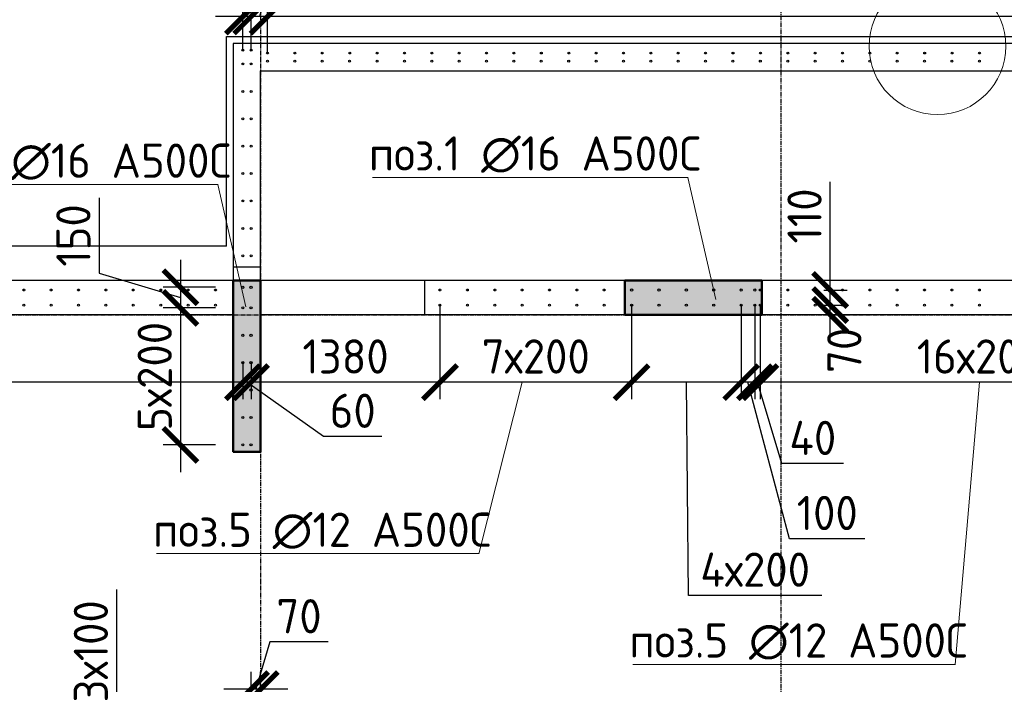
# Model space of a CAD drawing. Header units: millimetres. Extents: x -93479 to 1057970, y -66333 to 172656.
# Tile 464 of 473: x 1013049 to 1020242, y 49964 to 54815. Entities that reach past the tile are written whole.
import ezdxf

# ---------------------------------------------------------------- set-up
doc = ezdxf.new("R2010")
doc.units = ezdxf.units.MM
doc.linetypes.add('______5', pattern=[1100, 800, -100, 100, -100])
doc.linetypes.add('осевая', pattern=[50.8, 31.75, -6.35, 6.35, -6.35])
for name, color, linetype, lineweight in [('0 Фундамент', 5, 'Continuous', 30), ('Конструкции 0.5', 5, 'Continuous', 50), ('Оси', 40, '______5', 18), ('подоснова', 151, 'Continuous', 5), ('РАЗМЕРЫ', 7, 'Continuous', 9), ('СТЕНЫ', 3, 'Continuous', 30)]:
    doc.layers.add(name, color=color, linetype=linetype, lineweight=lineweight)
doc.styles.add('GOST-2.304_Type-B', font='GOST_Common.ttf')
doc.dimstyles.new('СПДС', dxfattribs={"dimscale": 100, "dimtxt": 2.5, "dimasz": 2.5, "dimexe": 1.25, "dimexo": 0, "dimtad": 1, "dimdec": 0, "dimtxsty": 'GOST-2.304_Type-B', "dimblk": 'ARCHTICK', "dimcen": 2.5, "dimdle": 2, "dimadec": 0, "dimazin": 2, "dimtfac": 0.75, "dimtdec": 0, "dimtmove": 1, "dimatfit": 3, "dimfxl": 1, "dimtolj": 1, "dimarcsym": 1})

# ---------------------------------------------------------------- blocks, each defined once
blk = doc.blocks.new('_ArchTick')
at = {"color": 0, "linetype": 'ByBlock', "const_width": 0.15}
blk.add_lwpolyline([(-0.5, -0.5), (0.5, 0.5)], dxfattribs=at)
blk = doc.blocks.new('*D1117')
at = {"layer": 'DEFPOINTS', "color": 0, "ltscale": 100, "transparency": 16777216}
for p in [(1014186.2, 49661.3), (1014679.2, 49661.3), (1014679.2, 49361.3)]:
    blk.add_point(p, dxfattribs=at)
at = {"layer": 'РАЗМЕРЫ', "color": 0, "lineweight": -2, "transparency": 16777216}
for p, q in [((1013756.8, 50654.7), (1013756.8, 49753.9)), ((1014186.2, 49161.3), (1014186.2, 49861.3)), ((1013756.8, 49753.9), (1014186.2, 49511.3)), ((1014679.2, 49661.3), (1014061.2, 49661.3)), ((1014679.2, 49361.3), (1014061.2, 49361.3))]:
    blk.add_line(p, q, dxfattribs=at)
at = {"layer": 'РАЗМЕРЫ', "color": 0, "lineweight": -2, "ltscale": 100, "transparency": 16777216, "xscale": 250, "yscale": 250, "zscale": 250}
for p, rotation in [((1014186.2, 49661.3), 90), ((1014186.2, 49361.3), 270)]:
    blk.add_blockref('_ArchTick', p, dxfattribs=dict(at, rotation=rotation))
at = {"layer": 'РАЗМЕРЫ', "color": 0, "ltscale": 100, "transparency": 16777216, "insert": (1013569.1, 50204.3), "char_height": 250, "attachment_point": 5, "rotation": 90, "style": 'GOST-2.304_Type-B'}
blk.add_mtext('\\A1;3х100', dxfattribs=at)
blk = doc.blocks.new('*D1115')
at = {"layer": 'DEFPOINTS', "color": 0, "ltscale": 100, "transparency": 16777216}
for p in [(1014739.5, 49928.6), (1014809, 49749.6), (1014739.5, 49661.3)]:
    blk.add_point(p, dxfattribs=at)
at = {"layer": 'РАЗМЕРЫ', "color": 0, "lineweight": -2, "transparency": 16777216}
for p, q in [((1014877.5, 50272.7), (1014774.3, 49928.6)), ((1015301.8, 50272.7), (1014877.5, 50272.7)), ((1014739.5, 49661.3), (1014739.5, 50053.6)), ((1014809, 49749.6), (1014809, 50053.6)), ((1015009, 49928.6), (1014539.5, 49928.6))]:
    blk.add_line(p, q, dxfattribs=at)
at = {"layer": 'РАЗМЕРЫ', "color": 0, "lineweight": -2, "ltscale": 100, "transparency": 16777216, "xscale": 250, "yscale": 250, "zscale": 250}
blk.add_blockref('_ArchTick', (1014739.5, 49928.6), dxfattribs=at)
at = {"layer": 'РАЗМЕРЫ', "color": 0, "lineweight": -2, "ltscale": 100, "transparency": 16777216, "xscale": 250, "yscale": 250, "zscale": 250, "rotation": 180}
blk.add_blockref('_ArchTick', (1014809, 49928.6), dxfattribs=at)
at = {"layer": 'РАЗМЕРЫ', "color": 0, "ltscale": 100, "transparency": 16777216, "insert": (1015089.7, 50460.6), "char_height": 250, "attachment_point": 5, "style": 'GOST-2.304_Type-B'}
blk.add_mtext('\\A1;70', dxfattribs=at)
blk = doc.blocks.new('*D1162')
at = {"layer": 'DEFPOINTS', "color": 0, "ltscale": 100, "transparency": 16777216}
for p in [(1014859.7, 54837.7), (1014859.7, 54571.4), (1021059.7, 54571.4)]:
    blk.add_point(p, dxfattribs=at)
at = {"layer": 'РАЗМЕРЫ', "color": 0, "lineweight": -2, "transparency": 16777216}
for p, q in [((1014859.7, 54571.4), (1014859.7, 54962.7)), ((1021059.7, 54571.4), (1021059.7, 54962.7)), ((1021259.7, 54837.7), (1014659.7, 54837.7))]:
    blk.add_line(p, q, dxfattribs=at)
at = {"layer": 'РАЗМЕРЫ', "color": 0, "lineweight": -2, "ltscale": 100, "transparency": 16777216, "xscale": 250, "yscale": 250, "zscale": 250, "rotation": 180}
blk.add_blockref('_ArchTick', (1014859.7, 54837.7), dxfattribs=at)
at = {"layer": 'РАЗМЕРЫ', "color": 0, "lineweight": -2, "ltscale": 100, "transparency": 16777216, "xscale": 250, "yscale": 250, "zscale": 250}
blk.add_blockref('_ArchTick', (1021059.7, 54837.7), dxfattribs=at)
at = {"layer": 'РАЗМЕРЫ', "color": 0, "ltscale": 100, "transparency": 16777216, "insert": (1017959.7, 55025.3), "char_height": 250, "attachment_point": 5, "style": 'GOST-2.304_Type-B'}
blk.add_mtext('\\A1;31х200', dxfattribs=at)
blk = doc.blocks.new('*D1163')
at = {"layer": 'DEFPOINTS', "color": 0, "ltscale": 100, "transparency": 16777216}
for p in [(1014739.7, 54837.7), (1014739.7, 54591.4), (1014859.7, 54571.4)]:
    blk.add_point(p, dxfattribs=at)
at = {"layer": 'РАЗМЕРЫ', "color": 0, "lineweight": -2, "transparency": 16777216}
for p, q in [((1014902.9, 55181.6), (1014799.7, 54837.7)), ((1015453.3, 55181.6), (1014902.9, 55181.6)), ((1014739.7, 54591.4), (1014739.7, 54962.7)), ((1014859.7, 54571.4), (1014859.7, 54962.7)), ((1015059.7, 54837.7), (1014539.7, 54837.7))]:
    blk.add_line(p, q, dxfattribs=at)
at = {"layer": 'РАЗМЕРЫ', "color": 0, "lineweight": -2, "ltscale": 100, "transparency": 16777216, "xscale": 250, "yscale": 250, "zscale": 250}
blk.add_blockref('_ArchTick', (1014739.7, 54837.7), dxfattribs=at)
at = {"layer": 'РАЗМЕРЫ', "color": 0, "lineweight": -2, "ltscale": 100, "transparency": 16777216, "xscale": 250, "yscale": 250, "zscale": 250, "rotation": 180}
blk.add_blockref('_ArchTick', (1014859.7, 54837.7), dxfattribs=at)
at = {"layer": 'РАЗМЕРЫ', "color": 0, "ltscale": 100, "transparency": 16777216, "insert": (1015178.1, 55369.2), "char_height": 250, "attachment_point": 5, "style": 'GOST-2.304_Type-B'}
blk.add_mtext('\\A1;120', dxfattribs=at)
blk = doc.blocks.new('*D1164')
at = {"layer": 'DEFPOINTS', "color": 0, "ltscale": 100, "transparency": 16777216}
for p in [(1014679.3, 54837.7), (1014679.3, 54591.4), (1014739.7, 54591.4)]:
    blk.add_point(p, dxfattribs=at)
at = {"layer": 'РАЗМЕРЫ', "color": 0, "lineweight": -2, "transparency": 16777216}
for p, q in [((1014679.3, 54591.4), (1014679.3, 54962.7)), ((1014739.7, 54591.4), (1014739.7, 54962.7)), ((1014939.7, 54837.7), (1014479.3, 54837.7))]:
    blk.add_line(p, q, dxfattribs=at)
at = {"layer": 'РАЗМЕРЫ', "color": 0, "lineweight": -2, "ltscale": 100, "transparency": 16777216, "xscale": 250, "yscale": 250, "zscale": 250}
blk.add_blockref('_ArchTick', (1014679.3, 54837.7), dxfattribs=at)
at = {"layer": 'РАЗМЕРЫ', "color": 0, "lineweight": -2, "ltscale": 100, "transparency": 16777216, "xscale": 250, "yscale": 250, "zscale": 250, "rotation": 180}
blk.add_blockref('_ArchTick', (1014739.7, 54837.7), dxfattribs=at)
at = {"layer": 'РАЗМЕРЫ', "color": 0, "ltscale": 100, "transparency": 16777216, "insert": (1014507, 55043.4), "char_height": 250, "attachment_point": 5, "style": 'GOST-2.304_Type-B'}
blk.add_mtext('\\A1;60', dxfattribs=at)
blk = doc.blocks.new('*D1255')
at = {"layer": 'DEFPOINTS', "color": 0, "ltscale": 100, "transparency": 16777216}
for p in [(1018459.2, 52731.4), (1021659.2, 52731.4), (1018459.2, 52168.7)]:
    blk.add_point(p, dxfattribs=at)
at = {"layer": 'РАЗМЕРЫ', "color": 0, "lineweight": -2, "transparency": 16777216}
for p, q in [((1018459.2, 52731.4), (1018459.2, 52043.7)), ((1021659.2, 52731.4), (1021659.2, 52043.7)), ((1021859.2, 52168.7), (1018259.2, 52168.7))]:
    blk.add_line(p, q, dxfattribs=at)
at = {"layer": 'РАЗМЕРЫ', "color": 0, "lineweight": -2, "ltscale": 100, "transparency": 16777216, "xscale": 250, "yscale": 250, "zscale": 250, "rotation": 180}
blk.add_blockref('_ArchTick', (1018459.2, 52168.7), dxfattribs=at)
at = {"layer": 'РАЗМЕРЫ', "color": 0, "lineweight": -2, "ltscale": 100, "transparency": 16777216, "xscale": 250, "yscale": 250, "zscale": 250}
blk.add_blockref('_ArchTick', (1021659.2, 52168.7), dxfattribs=at)
at = {"layer": 'РАЗМЕРЫ', "color": 0, "ltscale": 100, "transparency": 16777216, "insert": (1020059.2, 52356.4), "char_height": 250, "attachment_point": 5, "style": 'GOST-2.304_Type-B'}
blk.add_mtext('\\A1;16х200', dxfattribs=at)
blk = doc.blocks.new('*D1256')
at = {"layer": 'DEFPOINTS', "color": 0, "ltscale": 100, "transparency": 16777216}
for p in [(1018419.2, 52731.4), (1018459.2, 52731.4), (1018419.2, 52168.7)]:
    blk.add_point(p, dxfattribs=at)
at = {"layer": 'РАЗМЕРЫ', "color": 0, "lineweight": -2, "transparency": 16777216}
for p, q in [((1018419.2, 52731.4), (1018419.2, 52043.7)), ((1018459.2, 52731.4), (1018459.2, 52043.7)), ((1018659.2, 52168.7), (1018219.2, 52168.7)), ((1018617.4, 51574.6), (1018439.2, 52168.7)), ((1019067.8, 51574.6), (1018617.4, 51574.6))]:
    blk.add_line(p, q, dxfattribs=at)
at = {"layer": 'РАЗМЕРЫ', "color": 0, "lineweight": -2, "ltscale": 100, "transparency": 16777216, "xscale": 250, "yscale": 250, "zscale": 250}
blk.add_blockref('_ArchTick', (1018419.2, 52168.7), dxfattribs=at)
at = {"layer": 'РАЗМЕРЫ', "color": 0, "lineweight": -2, "ltscale": 100, "transparency": 16777216, "xscale": 250, "yscale": 250, "zscale": 250, "rotation": 180}
blk.add_blockref('_ArchTick', (1018459.2, 52168.7), dxfattribs=at)
at = {"layer": 'РАЗМЕРЫ', "color": 0, "ltscale": 100, "transparency": 16777216, "insert": (1018842.6, 51762.2), "char_height": 250, "attachment_point": 5, "style": 'GOST-2.304_Type-B'}
blk.add_mtext('\\A1;40', dxfattribs=at)
blk = doc.blocks.new('*D1257')
at = {"layer": 'DEFPOINTS', "color": 0, "ltscale": 100, "transparency": 16777216}
for p in [(1018319.2, 52731.4), (1018419.2, 52731.4), (1018319.2, 52168.7)]:
    blk.add_point(p, dxfattribs=at)
at = {"layer": 'РАЗМЕРЫ', "color": 0, "lineweight": -2, "transparency": 16777216}
for p, q in [((1018319.2, 52731.4), (1018319.2, 52043.7)), ((1018419.2, 52731.4), (1018419.2, 52043.7)), ((1018619.2, 52168.7), (1018119.2, 52168.7)), ((1018673.2, 51026.5), (1018369.2, 52168.7)), ((1019223.6, 51026.5), (1018673.2, 51026.5))]:
    blk.add_line(p, q, dxfattribs=at)
at = {"layer": 'РАЗМЕРЫ', "color": 0, "lineweight": -2, "ltscale": 100, "transparency": 16777216, "xscale": 250, "yscale": 250, "zscale": 250}
blk.add_blockref('_ArchTick', (1018319.2, 52168.7), dxfattribs=at)
at = {"layer": 'РАЗМЕРЫ', "color": 0, "lineweight": -2, "ltscale": 100, "transparency": 16777216, "xscale": 250, "yscale": 250, "zscale": 250, "rotation": 180}
blk.add_blockref('_ArchTick', (1018419.2, 52168.7), dxfattribs=at)
at = {"layer": 'РАЗМЕРЫ', "color": 0, "ltscale": 100, "transparency": 16777216, "insert": (1018948.4, 51214.1), "char_height": 250, "attachment_point": 5, "style": 'GOST-2.304_Type-B'}
blk.add_mtext('\\A1;100', dxfattribs=at)
blk = doc.blocks.new('*D1258')
at = {"layer": 'DEFPOINTS', "color": 0, "ltscale": 100, "transparency": 16777216}
for p in [(1017519.2, 52731.4), (1018319.2, 52731.4), (1017519.2, 52168.7)]:
    blk.add_point(p, dxfattribs=at)
at = {"layer": 'РАЗМЕРЫ', "color": 0, "lineweight": -2, "transparency": 16777216}
for p, q in [((1017519.2, 52731.4), (1017519.2, 52043.7)), ((1018319.2, 52731.4), (1018319.2, 52043.7)), ((1018519.2, 52168.7), (1017319.2, 52168.7)), ((1017933.7, 50613), (1017919.2, 52168.7)), ((1018909.5, 50613), (1017933.7, 50613))]:
    blk.add_line(p, q, dxfattribs=at)
at = {"layer": 'РАЗМЕРЫ', "color": 0, "lineweight": -2, "ltscale": 100, "transparency": 16777216, "xscale": 250, "yscale": 250, "zscale": 250, "rotation": 180}
blk.add_blockref('_ArchTick', (1017519.2, 52168.7), dxfattribs=at)
at = {"layer": 'РАЗМЕРЫ', "color": 0, "lineweight": -2, "ltscale": 100, "transparency": 16777216, "xscale": 250, "yscale": 250, "zscale": 250}
blk.add_blockref('_ArchTick', (1018319.2, 52168.7), dxfattribs=at)
at = {"layer": 'РАЗМЕРЫ', "color": 0, "ltscale": 100, "transparency": 16777216, "insert": (1018421.6, 50800.6), "char_height": 250, "attachment_point": 5, "style": 'GOST-2.304_Type-B'}
blk.add_mtext('\\A1;4х200', dxfattribs=at)
blk = doc.blocks.new('*D1259')
at = {"layer": 'DEFPOINTS', "color": 0, "ltscale": 100, "transparency": 16777216}
for p in [(1016119.2, 52731.4), (1017519.2, 52731.4), (1016119.2, 52168.7)]:
    blk.add_point(p, dxfattribs=at)
at = {"layer": 'РАЗМЕРЫ', "color": 0, "lineweight": -2, "transparency": 16777216}
for p, q in [((1016119.2, 52731.4), (1016119.2, 52043.7)), ((1017519.2, 52731.4), (1017519.2, 52043.7)), ((1017719.2, 52168.7), (1015919.2, 52168.7))]:
    blk.add_line(p, q, dxfattribs=at)
at = {"layer": 'РАЗМЕРЫ', "color": 0, "lineweight": -2, "ltscale": 100, "transparency": 16777216, "xscale": 250, "yscale": 250, "zscale": 250, "rotation": 180}
blk.add_blockref('_ArchTick', (1016119.2, 52168.7), dxfattribs=at)
at = {"layer": 'РАЗМЕРЫ', "color": 0, "lineweight": -2, "ltscale": 100, "transparency": 16777216, "xscale": 250, "yscale": 250, "zscale": 250}
blk.add_blockref('_ArchTick', (1017519.2, 52168.7), dxfattribs=at)
at = {"layer": 'РАЗМЕРЫ', "color": 0, "ltscale": 100, "transparency": 16777216, "insert": (1016819.2, 52356.6), "char_height": 250, "attachment_point": 5, "style": 'GOST-2.304_Type-B'}
blk.add_mtext('\\A1;7х200', dxfattribs=at)
blk = doc.blocks.new('*D1260')
at = {"layer": 'DEFPOINTS', "color": 0, "ltscale": 100, "transparency": 16777216}
for p in [(1016119.2, 52731.4), (1014739.5, 52311.4), (1014739.5, 52168.7)]:
    blk.add_point(p, dxfattribs=at)
at = {"layer": 'РАЗМЕРЫ', "color": 0, "lineweight": -2, "transparency": 16777216}
for p, q in [((1016119.2, 52731.4), (1016119.2, 52043.7)), ((1014739.5, 52311.4), (1014739.5, 52043.7)), ((1016319.2, 52168.7), (1014539.5, 52168.7))]:
    blk.add_line(p, q, dxfattribs=at)
at = {"layer": 'РАЗМЕРЫ', "color": 0, "lineweight": -2, "ltscale": 100, "transparency": 16777216, "xscale": 250, "yscale": 250, "zscale": 250, "rotation": 180}
blk.add_blockref('_ArchTick', (1014739.5, 52168.7), dxfattribs=at)
at = {"layer": 'РАЗМЕРЫ', "color": 0, "lineweight": -2, "ltscale": 100, "transparency": 16777216, "xscale": 250, "yscale": 250, "zscale": 250}
blk.add_blockref('_ArchTick', (1016119.2, 52168.7), dxfattribs=at)
at = {"layer": 'РАЗМЕРЫ', "color": 0, "ltscale": 100, "transparency": 16777216, "insert": (1015429.4, 52356.4), "char_height": 250, "attachment_point": 5, "style": 'GOST-2.304_Type-B'}
blk.add_mtext('\\A1;1380', dxfattribs=at)
blk = doc.blocks.new('*D1261')
at = {"layer": 'DEFPOINTS', "color": 0, "ltscale": 100, "transparency": 16777216}
for p in [(1014679.2, 52311.4), (1014739.5, 52311.4), (1014679.2, 52168.7)]:
    blk.add_point(p, dxfattribs=at)
at = {"layer": 'РАЗМЕРЫ', "color": 0, "lineweight": -2, "transparency": 16777216}
for p, q in [((1014679.2, 52311.4), (1014679.2, 52043.7)), ((1014739.5, 52311.4), (1014739.5, 52043.7)), ((1014939.5, 52168.7), (1014479.2, 52168.7)), ((1015269.6, 51772.6), (1014709.4, 52168.7)), ((1015694.9, 51772.6), (1015269.6, 51772.6))]:
    blk.add_line(p, q, dxfattribs=at)
at = {"layer": 'РАЗМЕРЫ', "color": 0, "lineweight": -2, "ltscale": 100, "transparency": 16777216, "xscale": 250, "yscale": 250, "zscale": 250}
blk.add_blockref('_ArchTick', (1014679.2, 52168.7), dxfattribs=at)
at = {"layer": 'РАЗМЕРЫ', "color": 0, "lineweight": -2, "ltscale": 100, "transparency": 16777216, "xscale": 250, "yscale": 250, "zscale": 250, "rotation": 180}
blk.add_blockref('_ArchTick', (1014739.5, 52168.7), dxfattribs=at)
at = {"layer": 'РАЗМЕРЫ', "color": 0, "ltscale": 100, "transparency": 16777216, "insert": (1015482.2, 51960.2), "char_height": 250, "attachment_point": 5, "style": 'GOST-2.304_Type-B'}
blk.add_mtext('\\A1;60', dxfattribs=at)
blk = doc.blocks.new('*D1262')
at = {"layer": 'DEFPOINTS', "color": 0, "ltscale": 100, "transparency": 16777216}
for p in [(1009679.2, 52731.4), (1014679.2, 52311.4), (1009679.2, 52168.7)]:
    blk.add_point(p, dxfattribs=at)
at = {"layer": 'РАЗМЕРЫ', "color": 0, "lineweight": -2, "transparency": 16777216}
for p, q in [((1009679.2, 52731.4), (1009679.2, 52043.7)), ((1014679.2, 52311.4), (1014679.2, 52043.7)), ((1014879.2, 52168.7), (1009479.2, 52168.7))]:
    blk.add_line(p, q, dxfattribs=at)
at = {"layer": 'РАЗМЕРЫ', "color": 0, "lineweight": -2, "ltscale": 100, "transparency": 16777216, "xscale": 250, "yscale": 250, "zscale": 250, "rotation": 180}
blk.add_blockref('_ArchTick', (1009679.2, 52168.7), dxfattribs=at)
at = {"layer": 'РАЗМЕРЫ', "color": 0, "lineweight": -2, "ltscale": 100, "transparency": 16777216, "xscale": 250, "yscale": 250, "zscale": 250}
blk.add_blockref('_ArchTick', (1014679.2, 52168.7), dxfattribs=at)
at = {"layer": 'РАЗМЕРЫ', "color": 0, "ltscale": 100, "transparency": 16777216, "insert": (1012179.2, 52356.4), "char_height": 250, "attachment_point": 5, "style": 'GOST-2.304_Type-B'}
blk.add_mtext('\\A1;25х200', dxfattribs=at)
blk = doc.blocks.new('*D1277')
at = {"layer": 'DEFPOINTS', "color": 0, "ltscale": 100, "transparency": 16777216}
for p in [(1014479.2, 52861.4), (1014223.2, 52711.4), (1014479.2, 52711.4)]:
    blk.add_point(p, dxfattribs=at)
at = {"layer": 'РАЗМЕРЫ', "color": 0, "lineweight": -2, "transparency": 16777216}
for p, q in [((1013629.1, 53515), (1013629.1, 52964.6)), ((1014223.2, 53061.4), (1014223.2, 52511.4)), ((1013629.1, 52964.6), (1014223.2, 52786.4)), ((1014479.2, 52861.4), (1014098.2, 52861.4)), ((1014479.2, 52711.4), (1014098.2, 52711.4))]:
    blk.add_line(p, q, dxfattribs=at)
at = {"layer": 'РАЗМЕРЫ', "color": 0, "lineweight": -2, "ltscale": 100, "transparency": 16777216, "xscale": 250, "yscale": 250, "zscale": 250}
for p, rotation in [((1014223.2, 52861.4), 90), ((1014223.2, 52711.4), 270)]:
    blk.add_blockref('_ArchTick', p, dxfattribs=dict(at, rotation=rotation))
at = {"layer": 'РАЗМЕРЫ', "color": 0, "ltscale": 100, "transparency": 16777216, "insert": (1013441.5, 53239.8), "char_height": 250, "attachment_point": 5, "rotation": 90, "style": 'GOST-2.304_Type-B'}
blk.add_mtext('\\A1;150', dxfattribs=at)
blk = doc.blocks.new('*D1278')
at = {"layer": 'DEFPOINTS', "color": 0, "ltscale": 100, "transparency": 16777216}
for p in [(1014479.2, 52711.4), (1014223.2, 51711.4), (1014479.2, 51711.4)]:
    blk.add_point(p, dxfattribs=at)
at = {"layer": 'РАЗМЕРЫ', "color": 0, "lineweight": -2, "transparency": 16777216}
for p, q in [((1014223.2, 52911.4), (1014223.2, 51511.4)), ((1014479.2, 52711.4), (1014098.2, 52711.4)), ((1014479.2, 51711.4), (1014098.2, 51711.4))]:
    blk.add_line(p, q, dxfattribs=at)
at = {"layer": 'РАЗМЕРЫ', "color": 0, "lineweight": -2, "ltscale": 100, "transparency": 16777216, "xscale": 250, "yscale": 250, "zscale": 250}
for p, rotation in [((1014223.2, 52711.4), 90), ((1014223.2, 51711.4), 270)]:
    blk.add_blockref('_ArchTick', p, dxfattribs=dict(at, rotation=rotation))
at = {"layer": 'РАЗМЕРЫ', "color": 0, "ltscale": 100, "transparency": 16777216, "insert": (1014035.6, 52211.4), "char_height": 250, "attachment_point": 5, "rotation": 90, "style": 'GOST-2.304_Type-B'}
blk.add_mtext('\\A1;5х200', dxfattribs=at)
blk = doc.blocks.new('*D1281')
at = {"layer": 'DEFPOINTS', "color": 0, "ltscale": 100, "transparency": 16777216}
for p in [(1018922.6, 52731.4), (1018969.8, 52731.4), (1018919, 52661.4)]:
    blk.add_point(p, dxfattribs=at)
at = {"layer": 'РАЗМЕРЫ', "color": 0, "lineweight": -2, "transparency": 16777216}
for p, q in [((1018969.8, 52461.4), (1018969.8, 52931.4)), ((1018922.6, 52731.4), (1019094.8, 52731.4)), ((1018919, 52661.4), (1019094.8, 52661.4))]:
    blk.add_line(p, q, dxfattribs=at)
at = {"layer": 'РАЗМЕРЫ', "color": 0, "lineweight": -2, "ltscale": 100, "transparency": 16777216, "xscale": 250, "yscale": 250, "zscale": 250}
for p, rotation in [((1018969.8, 52731.4), 270), ((1018969.8, 52661.4), 90)]:
    blk.add_blockref('_ArchTick', p, dxfattribs=dict(at, rotation=rotation))
at = {"layer": 'РАЗМЕРЫ', "color": 0, "ltscale": 100, "transparency": 16777216, "insert": (1019073.3, 52401), "char_height": 250, "attachment_point": 5, "rotation": 90, "style": 'GOST-2.304_Type-B'}
blk.add_mtext('\\A1;70', dxfattribs=at)
blk = doc.blocks.new('*D1282')
at = {"layer": 'DEFPOINTS', "color": 0, "ltscale": 100, "transparency": 16777216}
for p in [(1018922.6, 52841.7), (1018969.8, 52841.7), (1018922.6, 52731.4)]:
    blk.add_point(p, dxfattribs=at)
at = {"layer": 'РАЗМЕРЫ', "color": 0, "lineweight": -2, "transparency": 16777216}
for p, q in [((1018969.8, 52841.7), (1018969.8, 53632.2)), ((1018969.8, 52531.4), (1018969.8, 53041.7)), ((1018922.6, 52841.7), (1019094.8, 52841.7)), ((1018922.6, 52731.4), (1019094.8, 52731.4))]:
    blk.add_line(p, q, dxfattribs=at)
at = {"layer": 'РАЗМЕРЫ', "color": 0, "lineweight": -2, "ltscale": 100, "transparency": 16777216, "xscale": 250, "yscale": 250, "zscale": 250}
for p, rotation in [((1018969.8, 52841.7), 270), ((1018969.8, 52731.4), 90)]:
    blk.add_blockref('_ArchTick', p, dxfattribs=dict(at, rotation=rotation))
at = {"layer": 'РАЗМЕРЫ', "color": 0, "ltscale": 100, "transparency": 16777216, "insert": (1018782.1, 53382.1), "char_height": 250, "attachment_point": 5, "rotation": 90, "style": 'GOST-2.304_Type-B'}
blk.add_mtext('\\A1;110', dxfattribs=at)
blk = doc.blocks.new('оси2')
at = {"layer": 'Оси', "color": 7, "linetype": 'осевая', "lineweight": 25, "transparency": 33554687}
for p, q in [((1020445.5, 5465.4), (1020445.5, -20739.3)), ((1024245.5, 5465.4), (1024245.5, -20739.3)), ((979200, 1707.1), (1032582.1, 1707.1))]:
    blk.add_line(p, q, dxfattribs=at)

msp = doc.modelspace()

# ---------------------------------------------------------------- hatches: boundary and pattern name
at = {"layer": 'Конструкции 0.5', "lineweight": 0, "true_color": 0x939598, "transparency": 33554648}
h = msp.add_hatch(dxfattribs=at)
h.set_pattern_fill('ANSI35', color=252, scale=50)
h.set_pattern_definition([(45, (0, -33113.54), (-224.5064, 224.5064), []), (45, (224.5, -33113.54), (-224.5064, 224.5064), [396.875, -79.375, 0, -79.375])])
h.paths.add_polyline_path([(1018409.3, 37261.4), (1018609.2, 37261.4), (1018609.2, 36011.4), (1018409.3, 36011.4)])
h.paths.add_polyline_path([(1024809.3, 37011.4), (1025059.3, 37011.4), (1025059.3, 36011.4), (1024809.3, 36011.4)])
h.paths.add_polyline_path([(1024809.2, 41961.4), (1025059.2, 41961.4), (1025059.2, 40961.4), (1024809.2, 40961.4)])
h.paths.add_polyline_path([(1023809.2, 46761.4), (1025059.3, 46761.4), (1025059.3, 46561.4), (1023809.2, 46561.4)])
h.paths.add_polyline_path([(1024809.2, 50161.4), (1025059.2, 50161.4), (1025059.2, 49161.4), (1024809.2, 49161.4)])
h.paths.add_polyline_path([(1024809.3, 52911.4), (1025059.2, 52911.4), (1025059.2, 51911.4), (1024809.3, 51911.4)])
h.paths.add_polyline_path([(1021609.2, 52911.4), (1022608.9, 52911.4), (1022608.9, 52661.4), (1021609.2, 52661.4)])
h.paths.add_polyline_path([(1017469.2, 52911.4), (1018469.2, 52911.4), (1018469.2, 52661.4), (1017469.2, 52661.4)])
h.paths.add_polyline_path([(1014609.2, 52911.4), (1014809.2, 52911.4), (1014809.2, 51661.4), (1014609.2, 51661.4)])
h.paths.add_polyline_path([(1009309.3, 52911.4), (1009509.3, 52911.4), (1009509.3, 51661.4), (1009309.3, 51661.4)])
h.paths.add_polyline_path([(994159.2, 52911.4), (995159.2, 52911.4), (995159.2, 52661.4), (994159.2, 52661.4)])
h.paths.add_polyline_path([(991159.2, 52911.4), (991359.2, 52911.4), (991359.2, 51661.4), (991159.2, 51661.4)])
h.paths.add_polyline_path([(986559.2, 52911.4), (986759.3, 52911.4), (986759.3, 51664.4), (986559.2, 51664.4)])
h.paths.add_polyline_path([(982109.3, 52911.4), (983098.2, 52911.4), (983098.2, 52661.4), (982109.3, 52661.4)])
h.paths.add_polyline_path([(977759.2, 52911.4), (978009.2, 52911.4), (978009.2, 51911.4), (977759.2, 51911.4)])

# ---------------------------------------------------------------- linework, layer by layer
at = {"layer": '0 Фундамент', "color": 7, "elevation": -3100}
msp.add_lwpolyline([(1014559.3, 53161.4), (1014559.3, 54691.4), (1021359.3, 54691.4), (1021359.3, 53161.4)], dxfattribs=at)
at = {"layer": '0 Фундамент', "color": 7}
msp.add_lwpolyline([(1014559.3, 53161.4), (984639.3, 53161.4)], dxfattribs=at)
at = {"layer": 'Конструкции 0.5', "color": 7}
msp.add_lwpolyline([(1014609.2, 52911.4), (1014809.2, 52911.4), (1014809.2, 51661.4), (1014609.2, 51661.4)], close=True, dxfattribs=at)
at = {"layer": 'Конструкции 0.5', "color": 7, "elevation": 360}
msp.add_lwpolyline([(1017469.2, 52911.4), (1018469.2, 52911.4), (1018469.2, 52661.4), (1017469.2, 52661.4)], close=True, dxfattribs=at)
at = {"layer": 'подоснова', "color": 7, "lineweight": 15, "ltscale": 0.3}
for p, q in [((1015625.7, 53663.5), (1017931.5, 53663.5)), ((1017930.6, 53663.2), (1017930.5, 53663.2)), ((1018134.3, 52771.8), (1017930.6, 53663.2)), ((1012192.8, 53611), (1014498.6, 53611)), ((1014497.6, 53610.7), (1014497.5, 53610.7)), ((1014701.4, 52719.3), (1014497.6, 53610.7)), ((1016719.2, 52168.7, 360), (1016404, 50917, 360)), ((1020059.2, 52168.7, 360), (1019883.3, 50108.7, 360)), ((1014049.1, 50917.3, 360), (1016404.9, 50917.3, 360)), ((1016404, 50917, 360), (1016403.9, 50917, 360)), ((1017528.4, 50109, 360), (1019884.3, 50109, 360)), ((1019883.3, 50108.7, 360), (1019883.2, 50108.7, 360))]:
    msp.add_line(p, q, dxfattribs=at)
at = {"layer": 'РАЗМЕРЫ', "color": 7}
msp.add_circle((1019752.9, 54621.4, -3377.8), 499.6, dxfattribs=at)
at = {"layer": 'РАЗМЕРЫ', "color": 7, "linetype": 'Continuous', "lineweight": 30}
for centre, radius in [((1014679.3, 54591.4, -560), 7), ((1014739.7, 54591.4, -560), 7), ((1014859.3, 54511.4, -560), 7), ((1014859.7, 54571.4, -560), 7), ((1015059.3, 54511.4, -560), 7), ((1015059.7, 54571.4, -560), 7), ((1015259.3, 54511.4, -560), 7), ((1015259.7, 54571.4, -560), 7), ((1015459.3, 54511.4, -560), 7), ((1015459.7, 54571.4, -560), 7), ((1015659.3, 54511.4, -560), 7), ((1015659.7, 54571.4, -560), 7), ((1015859.3, 54511.4, -560), 7), ((1015859.7, 54571.4, -560), 7), ((1016059.3, 54511.4, -560), 7), ((1016059.7, 54571.4, -560), 7), ((1016259.3, 54511.4, -560), 7), ((1016259.7, 54571.4, -560), 7), ((1016459.3, 54511.4, -560), 7), ((1016459.7, 54571.4, -560), 7), ((1016659.3, 54511.4, -560), 7), ((1016659.7, 54571.4, -560), 7), ((1016859.3, 54511.4, -560), 7), ((1016859.7, 54571.4, -560), 7), ((1017059.3, 54511.4, -560), 7), ((1017059.7, 54571.4, -560), 7), ((1017259.3, 54511.4, -560), 7), ((1017259.7, 54571.4, -560), 7), ((1017459.3, 54511.4, -560), 7), ((1017459.7, 54571.4, -560), 7), ((1017659.3, 54511.4, -560), 7), ((1017659.7, 54571.4, -560), 7), ((1017859.3, 54511.4, -560), 7), ((1017859.7, 54571.4, -560), 7), ((1018059.3, 54511.4, -560), 7), ((1018059.7, 54571.4, -560), 7), ((1018259.3, 54511.4, -560), 7), ((1018259.7, 54571.4, -560), 7), ((1018459.3, 54511.4, -560), 7), ((1018459.7, 54571.4, -560), 7), ((1018659.3, 54511.4, -560), 7), ((1018659.7, 54571.4, -560), 7), ((1018859.3, 54511.4, -560), 7), ((1018859.7, 54571.4, -560), 7), ((1019059.3, 54511.4, -560), 7), ((1019059.7, 54571.4, -560), 7), ((1019259.3, 54511.4, -560), 7), ((1019259.7, 54571.4, -560), 7), ((1019459.3, 54511.4, -560), 7), ((1019459.7, 54571.4, -560), 7), ((1019659.3, 54511.4, -560), 7), ((1019659.7, 54571.4, -560), 7), ((1019859.3, 54511.4, -560), 7), ((1019859.7, 54571.4, -560), 7), ((1020059.3, 54511.4, -560), 7), ((1020059.7, 54571.4, -560), 7), ((1014679, 54491.4, -560), 7), ((1014739.3, 54491.4, -560), 7), ((1014679, 54291.4, -560), 7), ((1014739.3, 54291.4, -560), 7), ((1014679, 54091.4, -560), 7), ((1014739.3, 54091.4, -560), 7), ((1014679, 53891.4, -560), 7), ((1014739.3, 53891.4, -560), 7), ((1014679, 53691.4, -560), 7), ((1014739.3, 53691.4, -560), 7), ((1014679, 53491.4, -560), 7), ((1014739.3, 53491.4, -560), 7), ((1014679, 53291.4, -560), 7), ((1014739.3, 53291.4, -560), 7), ((1014679, 53091.4, -560), 7), ((1014739.3, 53091.4, -560), 7), ((1014679.2, 52861.4), 8), ((1014739.5, 52861.4), 8), ((1013079.2, 52841.7, -360), 7), ((1013279.2, 52841.7, -360), 7), ((1013479.2, 52841.7, -360), 7), ((1013679.2, 52841.7, -360), 7), ((1013879.2, 52841.7, -360), 7), ((1014079.2, 52841.7, -360), 7), ((1014279.2, 52841.7, -360), 7), ((1014479.2, 52841.7, -360), 7), ((1016119.2, 52841.7, -360), 7), ((1016319.2, 52841.7, -360), 7), ((1016519.2, 52841.7, -360), 7), ((1016719.2, 52841.7, -360), 7), ((1016919.2, 52841.7, -360), 7), ((1017119.2, 52841.7, -360), 7), ((1017319.2, 52841.7, -360), 7), ((1017519.2, 52841.7, -360), 8), ((1017719.2, 52841.7, -360), 8), ((1017919.2, 52841.7, -360), 8), ((1018119.2, 52841.7, -360), 8), ((1018319.2, 52841.7, -360), 8), ((1018419.2, 52841.7, -360), 8), ((1018459.2, 52841.7, -360), 7), ((1018659.2, 52841.7, -360), 7), ((1018859.2, 52841.7, -360), 7), ((1019059.2, 52841.7, -360), 7), ((1019259.2, 52841.7, -360), 7), ((1019459.2, 52841.7, -360), 7), ((1019659.2, 52841.7, -360), 7), ((1019859.2, 52841.7, -360), 7), ((1020059.2, 52841.7, -360), 7), ((1013079.2, 52731.4, -360), 7), ((1013279.2, 52731.4, -360), 7), ((1013479.2, 52731.4, -360), 7), ((1013679.2, 52731.4, -360), 7), ((1013879.2, 52731.4, -360), 7), ((1014079.2, 52731.4, -360), 7), ((1014279.2, 52731.4, -360), 7), ((1014479.2, 52731.4, -360), 7), ((1016119.2, 52731.4, -360), 7), ((1016319.2, 52731.4, -360), 7), ((1016519.2, 52731.4, -360), 7), ((1016719.2, 52731.4, -360), 7), ((1016919.2, 52731.4, -360), 7), ((1017119.2, 52731.4, -360), 7), ((1017319.2, 52731.4, -360), 7), ((1017519.2, 52731.4, -360), 8), ((1017719.2, 52731.4, -360), 8), ((1017919.2, 52731.4, -360), 8), ((1018119.2, 52731.4, -360), 8), ((1018319.2, 52731.4, -360), 8), ((1018419.2, 52731.4, -360), 8), ((1018459.2, 52731.4, -360), 7), ((1018659.2, 52731.4, -360), 7), ((1018859.2, 52731.4, -360), 7), ((1019059.2, 52731.4, -360), 7), ((1019259.2, 52731.4, -360), 7), ((1019459.2, 52731.4, -360), 7), ((1019659.2, 52731.4, -360), 7), ((1019859.2, 52731.4, -360), 7), ((1020059.2, 52731.4, -360), 7), ((1014679.2, 52711.4), 8), ((1014739.5, 52711.4), 8), ((1014679.2, 52511.4), 8), ((1014739.5, 52511.4), 8), ((1014679.2, 52311.4), 8), ((1014739.5, 52311.4), 8), ((1014679.2, 52111.4), 8), ((1014739.5, 52111.4), 8), ((1014679.2, 51911.4), 8), ((1014739.5, 51911.4), 8), ((1014679.2, 51711.4), 8), ((1014739.5, 51711.4), 8)]:
    msp.add_circle(centre, radius, dxfattribs=at)
at = {"layer": 'СТЕНЫ', "color": 7, "linetype": 'Continuous', "transparency": 33554687}
for p, q in [((1014609.2, 54641.4, 360), (1014609.2, 54641.4, 360)), ((1014609.2, 54641.4, 360), (1014609.2, 52911.4, 360)), ((1021309.2, 54641.4, 360), (1014609.2, 54641.4, 360)), ((1014809.2, 54441.4, 360), (1014809.2, 54441.4, 360)), ((1014809.2, 54441.4, 360), (1021109.2, 54441.4, 360)), ((1014809.2, 51661.4, 360), (1014809.2, 54441.4, 360)), ((1014609.2, 53011.4, 360), (1014609.2, 53011.4, 360)), ((1014609.2, 53011.4, 360), (1014809.2, 53011.4, 360)), ((1014809.2, 53011.4, 360), (1014809.2, 53011.4, 360)), ((1025059.2, 52911.4, 360), (977509.2, 52911.4, 360)), ((1014609.2, 52911.4, 360), (1014609.2, 52911.4, 360)), ((1014809.2, 52911.4, 360), (1014809.2, 52911.4, 360)), ((1015809.2, 52911.4, 360), (1015809.2, 52911.4, 360)), ((1016006.6, 52911.4, 360), (1016006.6, 52661.4, 360)), ((1014609.2, 52661.4, 360), (1009509.2, 52661.4, 360)), ((1014609.2, 51661.4, 360), (1014609.2, 52661.4, 360)), ((1014609.2, 52661.4, 360), (1014609.2, 52661.4, 360)), ((1024809.2, 52661.4, 360), (1014809.2, 52661.4, 360)), ((1014809.2, 52661.4, 360), (1014809.2, 52661.4, 360)), ((1015809.2, 52661.4, 360), (1015809.2, 52661.4, 360)), ((1014609.2, 51661.4, 360), (1014609.2, 51661.4, 360)), ((1014609.2, 51661.4, 360), (1014809.2, 51661.4, 360)), ((1014809.2, 51661.4, 360), (1014809.2, 51661.4, 360))]:
    msp.add_line(p, q, dxfattribs=at)
at = {"layer": 'СТЕНЫ', "color": 7, "lineweight": 0}
for points in [[(1014809.2, 51661.4), (1014609.2, 51661.4), (1014609.2, 52911.4), (1014809.2, 52911.4)], [(1018469.2, 52661.4), (1017469.2, 52661.4), (1017469.2, 52911.4), (1018469.2, 52911.4)]]:
    msp.add_lwpolyline(points, close=True, dxfattribs=at)

# ---------------------------------------------------------------- block references
at = {"layer": 'РАЗМЕРЫ', "color": 7}
msp.add_blockref('оси2', (-5636.2, 50954.2, -360), dxfattribs=at)

# ---------------------------------------------------------------- texts
at = {"layer": 'подоснова', "color": 7, "ltscale": 0.3, "style": 'GOST-2.304_Type-B'}
for s, p in [('поз.1 ∅16 А500С', (1015599.7, 53713.2)), ('поз.1 ∅16 А500С', (1012166.7, 53660.7)), ('поз.5 ∅12 А500С', (1014023, 50967, 360)), ('поз.5 ∅12 А500С', (1010346.4, 50411.9, 360)), ('поз.5 ∅12 А500С', (1017502.3, 50158.7, 360))]:
    msp.add_text(s, height=250, dxfattribs=at).set_placement(p)

# ---------------------------------------------------------------- dimensions: what is measured, and where the dimension line sits
at = {"layer": 'РАЗМЕРЫ', "color": 7}
for base, p1, p2, picture, middle in [((1014739.7, 54837.7, -560), (1014859.7, 54571.4, -560), (1014739.7, 54591.4, -560), '*D1163', (1014965.4, 55369.2, -560)), ((1014739.5, 52168.7), (1016119.2, 52731.4, -360), (1014739.5, 52311.4), '*D1260', (1015429.4, 52356.4)), ((1018419.2, 52168.7), (1018459.2, 52731.4, -360), (1018419.2, 52731.4, -360), '*D1256', (1018679.9, 51762.2)), ((1014739.5428, 49928.5569, 360), (1014809.0487, 49749.6343, 360), (1014739.5428, 49661.3495), '*D1115', (1014940.0334, 50460.5577, 360))]:
    dim = msp.add_linear_dim(base=base, p1=p1, p2=p2, dimstyle='СПДС', dxfattribs=at)
    dim.commit()
    dim.dimension.update_dxf_attribs({"geometry": picture, "text_midpoint": middle})
for base, p1, p2, picture, middle in [((1014679.3, 54837.7, -560), (1014739.7, 54591.4, -560), (1014679.3, 54591.4, -560), '*D1164', (1014507, 54855.8, -560)), ((1018319.2, 52168.7), (1018419.2, 52731.4, -360), (1018319.2, 52731.4, -360), '*D1257', (1018735.7, 51026.5)), ((1014679.2, 52168.7), (1014739.5, 52311.4), (1014679.2, 52311.4), '*D1261', (1015332.1, 51772.6))]:
    dim = msp.add_linear_dim(base=base, p1=p1, p2=p2, dimstyle='СПДС', dxfattribs=at)
    dim.commit()
    dim.dimension.update_dxf_attribs({"geometry": picture, "text_midpoint": middle, "dimtype": 160})
for base, p1, p2, text, picture, middle in [((1014859.7, 54837.7, -560), (1021059.7, 54571.4, -560), (1014859.7, 54571.4, -560), '31х200', '*D1162', (1017959.7, 55025.3, -560)), ((1009679.2, 52168.7), (1014679.2, 52311.4), (1009679.2, 52731.4, -360), '25х200', '*D1262', (1012179.2, 52356.4)), ((1016119.2, 52168.7), (1017519.2, 52731.4, -360), (1016119.2, 52731.4, -360), '7х200', '*D1259', (1016819.2, 52356.6)), ((1018459.2, 52168.7), (1021659.2, 52731.4, -360), (1018459.2, 52731.4, -360), '16х200', '*D1255', (1020059.2, 52356.4))]:
    dim = msp.add_linear_dim(base=base, p1=p1, p2=p2, text=text, dimstyle='СПДС', dxfattribs=at)
    dim.commit()
    dim.dimension.update_dxf_attribs({"geometry": picture, "text_midpoint": middle})
for base, p1, p2, picture, middle in [((1018969.8, 52841.7), (1018922.6, 52731.4, -360), (1018922.6, 52841.7, -360), '*D1282', (1019019.7, 53382.1)), ((1018969.8, 52731.4), (1018919, 52661.4), (1018922.6, 52731.4, -360), '*D1281', (1019261.2, 52401))]:
    dim = msp.add_linear_dim(base=base, p1=p1, p2=p2, angle=90, dimstyle='СПДС', dxfattribs=at)
    dim.commit()
    dim.dimension.update_dxf_attribs({"geometry": picture, "text_midpoint": middle, "dimtype": 160})
dim = msp.add_linear_dim(base=(1014223.2, 52711.4, 360), p1=(1014479.2, 52861.4, 360), p2=(1014479.2, 52711.4, 360), angle=90, dimstyle='СПДС', dxfattribs=at)
dim.commit()
dim.dimension.update_dxf_attribs({"geometry": '*D1277', "text_midpoint": (1013441.5, 53027.1, 360)})
dim = msp.add_linear_dim(base=(1014223.2, 51711.4, 360), p1=(1014479.2, 52711.4, 360), p2=(1014479.2, 51711.4, 360), angle=90, text='5х200', dimstyle='СПДС', dxfattribs=at)
dim.commit()
dim.dimension.update_dxf_attribs({"geometry": '*D1278', "text_midpoint": (1014035.6, 52211.4, 360)})
dim = msp.add_linear_dim(base=(1017519.2, 52168.7), p1=(1018319.2, 52731.4, -360), p2=(1017519.2, 52731.4, -360), text='4х200', dimstyle='СПДС', dxfattribs=at)
dim.commit()
dim.dimension.update_dxf_attribs({"geometry": '*D1258', "text_midpoint": (1017996.2, 50613), "dimtype": 160})
dim = msp.add_linear_dim(base=(1014186.2, 49661.3, 360), p1=(1014679.2, 49361.3), p2=(1014679.2, 49661.3), angle=90, text='3х100', dimstyle='СПДС', dxfattribs=at)
dim.commit()
dim.dimension.update_dxf_attribs({"geometry": '*D1117', "text_midpoint": (1013756.8, 49816.4, 360), "dimtype": 160})

doc.saveas('drawing.dxf')
